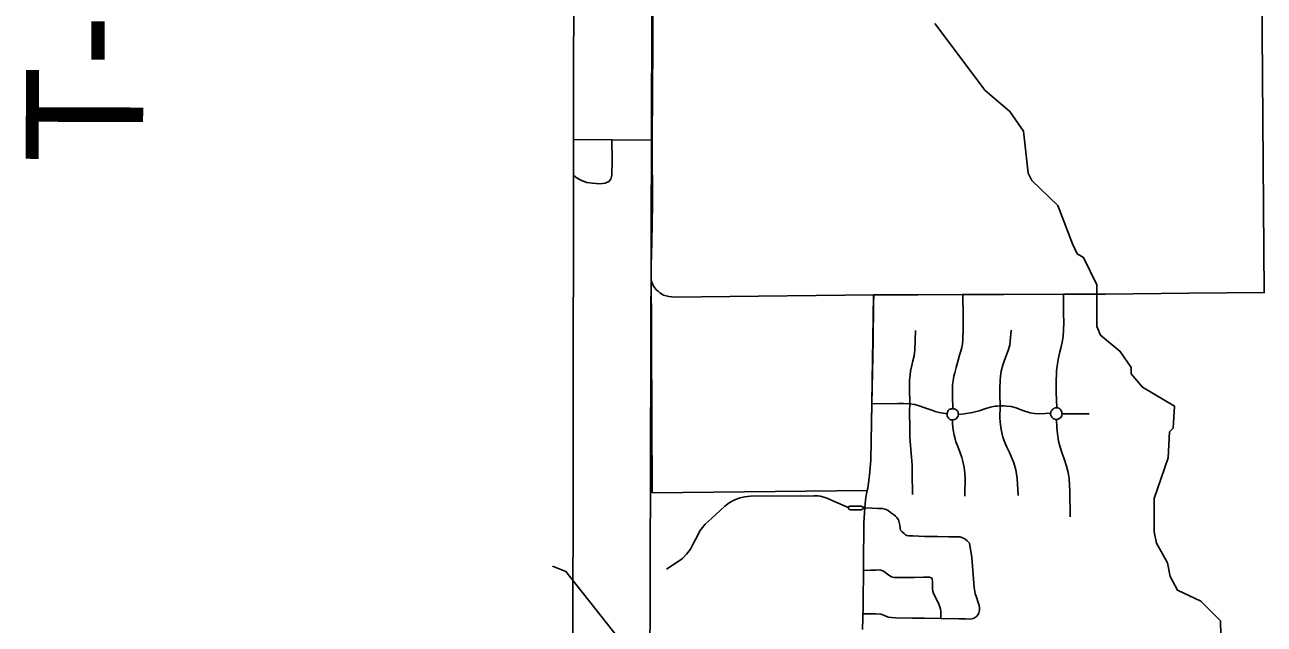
# Model space of a CAD drawing. Extents: x -1403959 to 81668, y -1400582 to 11018.
# Drawn here: x 6139.7 to 6293, y 8533.5 to 8607.6 of the extents above; entities that cross this region are included whole.
import ezdxf

# ---------------------------------------------------------------- set-up
doc = ezdxf.new("R2010")
doc.units = 0
for name, color, linetype in [('tdCiRRCL', 7, 'Continuous'), ('tdCiSectNmbr', 7, 'Continuous'), ('tdCiSectTwpRng', 7, 'Continuous'), ('tdCoClipBndry', 7, 'Continuous'), ('tdCoStrucSecFHWANum', 7, 'Continuous'), ('tdCoSurfBitum', 7, 'Continuous')]:
    doc.layers.add(name, color=color, linetype=linetype)

msp = doc.modelspace()

# ---------------------------------------------------------------- linework, layer by layer
at = {"layer": 'tdCiRRCL'}
for points in [[(6207.57, 8767.7), (6207.32, 8719.35), (6207.6, 8622.26), (6207.34, 8428.98)], [(6217.38, 8612.34), (6217.37, 8607.12), (6217.37, 8604.25), (6217.34, 8599.91), (6217.27, 8592.61), (6217.3, 8585.42), (6217.23, 8580.62), (6217.15, 8577.83), (6217.28, 8549.71), (6243.87, 8550.01), (6243.93, 8550.29), (6244.15, 8551.88), (6244.32, 8553.74), (6244.43, 8560.8), (6244.64, 8574.13), (6255.66, 8574.22), (6268.17, 8574.25), (6273.33, 8574.26), (6283.62, 8574.39), (6292.96, 8574.46), (6292.57, 8622.71)], [(6292.57, 8622.71), (6292.96, 8574.46), (6283.62, 8574.39), (6273.33, 8574.26), (6268.17, 8574.25), (6255.66, 8574.22), (6244.64, 8574.13), (6244.43, 8560.8), (6244.32, 8553.74), (6244.15, 8551.88), (6243.93, 8550.29), (6243.87, 8550.01), (6217.28, 8549.71), (6217.15, 8577.83), (6217.23, 8580.62), (6217.3, 8585.42), (6217.27, 8592.61), (6217.34, 8599.91), (6217.37, 8604.25), (6217.37, 8607.12), (6217.38, 8612.34)]]:
    msp.add_lwpolyline(points, dxfattribs=at)
at = {"layer": 'tdCiSectNmbr'}
for points in [[(6217.17, 8575.94), (6217.15, 8585.04), (6217.28, 8593.3), (6217.37, 8619.77)], [(6217.17, 8575.94), (6217.39, 8575.34), (6217.79, 8574.81), (6218, 8574.62)], [(6218, 8574.62), (6218.21, 8574.43), (6218.7, 8574.16), (6219.32, 8573.99), (6220.08, 8573.88), (6223.33, 8573.95), (6244.64, 8574.19)], [(6243.87, 8550.01), (6243.93, 8550.29), (6244.15, 8551.88), (6244.32, 8553.74), (6244.43, 8560.72), (6244.59, 8568.51), (6244.64, 8573.09), (6244.69, 8574.13)], [(6244.64, 8574.19), (6244.69, 8574.19)], [(6244.69, 8574.19), (6255.7, 8574.22), (6260.72, 8574.23), (6268.13, 8574.25), (6273.33, 8574.26), (6283.62, 8574.39), (6292.96, 8574.46), (6292.96, 8574.46)], [(6243.29, 8532.82), (6243.36, 8535.61), (6243.45, 8546), (6243.59, 8547.87), (6243.66, 8548.84), (6243.78, 8549.57), (6243.87, 8550.01)]]:
    msp.add_lwpolyline(points, dxfattribs=at)
at = {"layer": 'tdCiSectTwpRng'}
for points in [[(6207.56, 8593.4), (6212.28, 8593.36), (6217.28, 8593.3)], [(6207.56, 8588.96), (6207.9, 8588.69), (6208.55, 8588.34), (6209.19, 8588.08), (6209.89, 8587.99), (6210.79, 8587.92), (6211.47, 8587.99), (6211.93, 8588.18), (6212.18, 8588.47), (6212.31, 8588.97), (6212.35, 8590.82), (6212.28, 8593.36)], [(6254.45, 8560.16), (6254.42, 8561.62), (6254.41, 8562.53), (6254.43, 8563.04), (6254.49, 8563.56), (6254.58, 8564.11), (6254.69, 8564.53), (6254.88, 8565.2), (6255.12, 8566.12), (6255.3, 8566.72), (6255.44, 8567.23), (6255.55, 8567.66), (6255.64, 8568.14), (6255.7, 8568.67), (6255.72, 8570.1), (6255.73, 8571.53), (6255.7, 8574.22)], [(6267.3, 8560.25), (6267.25, 8562.13), (6267.25, 8563.75), (6267.26, 8564.21), (6267.28, 8564.78), (6267.35, 8565.37), (6267.47, 8566.17), (6267.68, 8567.12), (6267.82, 8567.6), (6267.97, 8568.34), (6268.08, 8569.05), (6268.13, 8569.81), (6268.17, 8570.75), (6268.16, 8571.86), (6268.13, 8574.25)], [(6249.48, 8549.48), (6249.44, 8552.13), (6249.43, 8553.12), (6249.35, 8554.13), (6249.22, 8555.54), (6249.15, 8556.64), (6249.12, 8557.62), (6249.09, 8559.82), (6249.12, 8560.69), (6249.09, 8562.63), (6249.1, 8563.64), (6249.17, 8564.29), (6249.22, 8564.75), (6249.33, 8565.27), (6249.53, 8566.02), (6249.68, 8566.65), (6249.75, 8567.36), (6249.83, 8569.79)], [(6262.55, 8549.37), (6262.42, 8551.48), (6262.25, 8552.53), (6262.02, 8553.4), (6261.81, 8553.89), (6261.45, 8554.69), (6261.14, 8555.35), (6260.89, 8555.91), (6260.66, 8556.59), (6260.45, 8557.53), (6260.35, 8558.12), (6260.28, 8558.93), (6260.3, 8560.48), (6260.28, 8561.84), (6260.28, 8562.61), (6260.3, 8563.63), (6260.35, 8564.14), (6260.44, 8564.76), (6260.62, 8565.5), (6260.85, 8566.12), (6261.06, 8566.66), (6261.36, 8567.41), (6261.49, 8568.02), (6261.65, 8569.82)], [(6244.43, 8560.72), (6247.64, 8560.74), (6248.34, 8560.74), (6249.12, 8560.69), (6249.74, 8560.62), (6250.3, 8560.45), (6251.01, 8560.23), (6251.85, 8559.92), (6252.26, 8559.75), (6252.76, 8559.62), (6253.75, 8559.49)], [(6254.44, 8560.1), (6254.26, 8560.09), (6254.12, 8560.05), (6254.02, 8560), (6253.9, 8559.88), (6253.83, 8559.77), (6253.76, 8559.61), (6253.75, 8559.49), (6253.74, 8559.41), (6253.75, 8559.33), (6253.77, 8559.22), (6253.81, 8559.11), (6253.86, 8559), (6253.93, 8558.92), (6254.01, 8558.84), (6254.09, 8558.79), (6254.21, 8558.74), (6254.32, 8558.72), (6254.41, 8558.72)], [(6254.41, 8558.72), (6254.65, 8558.78), (6254.85, 8558.86), (6254.99, 8559.01), (6255.08, 8559.13), (6255.12, 8559.24), (6255.14, 8559.38), (6255.13, 8559.47), (6255.12, 8559.6), (6255.09, 8559.75), (6255.02, 8559.83), (6254.98, 8559.9), (6254.85, 8559.98), (6254.74, 8560.05), (6254.64, 8560.07), (6254.46, 8560.1)], [(6254.46, 8560.1), (6254.44, 8560.1)], [(6254.46, 8560.1), (6254.45, 8560.16)], [(6255.14, 8559.38), (6255.84, 8559.46), (6256.89, 8559.65), (6257.71, 8559.85), (6258.53, 8560.12), (6259.13, 8560.31), (6259.64, 8560.4), (6259.92, 8560.44), (6260.3, 8560.48), (6260.72, 8560.48), (6261.15, 8560.44), (6261.66, 8560.38), (6262.28, 8560.23), (6262.79, 8560.01), (6263.38, 8559.79), (6264, 8559.61), (6264.57, 8559.52), (6265.22, 8559.48), (6266.54, 8559.54)], [(6267.3, 8560.23), (6267.15, 8560.22), (6267, 8560.17), (6266.91, 8560.11), (6266.8, 8560.01), (6266.71, 8559.91), (6266.65, 8559.83), (6266.59, 8559.74), (6266.56, 8559.65), (6266.54, 8559.54)], [(6267.26, 8558.78), (6267.49, 8558.83), (6267.69, 8558.93), (6267.84, 8559.08), (6267.92, 8559.26), (6267.96, 8559.46), (6267.95, 8559.54), (6267.92, 8559.7), (6267.86, 8559.85), (6267.77, 8559.99), (6267.64, 8560.11), (6267.55, 8560.17), (6267.45, 8560.2), (6267.3, 8560.23)], [(6267.3, 8560.23), (6267.3, 8560.25)], [(6255.95, 8549.5), (6255.99, 8551.5), (6255.95, 8552.15), (6255.86, 8552.82), (6255.74, 8553.41), (6255.58, 8554.06), (6255.37, 8554.64), (6255.06, 8555.43), (6254.84, 8556.03), (6254.73, 8556.37), (6254.62, 8556.82), (6254.48, 8557.49), (6254.42, 8558.23), (6254.41, 8558.72)], [(6266.54, 8559.54), (6266.53, 8559.48), (6266.55, 8559.39), (6266.58, 8559.3), (6266.6, 8559.24), (6266.65, 8559.16), (6266.71, 8559.07), (6266.75, 8559.01), (6266.81, 8558.95), (6266.88, 8558.9), (6266.96, 8558.85), (6267.06, 8558.81), (6267.16, 8558.78), (6267.26, 8558.78)], [(6268.95, 8546.75), (6268.93, 8550.01), (6268.9, 8550.62), (6268.83, 8551.46), (6268.71, 8552.21), (6268.5, 8553.02), (6268.22, 8553.91), (6267.98, 8554.57), (6267.72, 8555.37), (6267.54, 8556.09), (6267.38, 8556.99), (6267.32, 8557.77), (6267.26, 8558.78)], [(6267.96, 8559.46), (6267.99, 8559.46)], [(6267.99, 8559.46), (6270.85, 8559.48), (6271.32, 8559.48)], [(6219.26, 8540.39), (6221.02, 8541.58), (6221.54, 8542.12), (6222, 8542.73), (6222.41, 8543.48), (6222.83, 8544.31), (6223.17, 8544.99), (6223.51, 8545.42), (6223.85, 8545.83), (6224.58, 8546.5), (6225.72, 8547.58), (6226.28, 8548.06), (6226.81, 8548.46), (6227.16, 8548.68), (6227.59, 8548.88), (6228.17, 8549.08), (6228.68, 8549.19), (6229.07, 8549.26), (6229.44, 8549.29), (6235.79, 8549.32), (6236.42, 8549.31), (6237.28, 8549.33), (6237.76, 8549.33), (6238.07, 8549.28), (6238.78, 8549.07), (6239.91, 8548.61), (6241.45, 8547.92)], [(6255.94, 8549.28), (6255.95, 8549.5)], [(6243.59, 8547.87), (6243.14, 8548.06), (6241.78, 8548.05), (6241.45, 8547.92)], [(6241.45, 8547.92), (6241.73, 8547.61), (6243.13, 8547.59), (6243.55, 8547.85)], [(6243.59, 8547.87), (6244.43, 8547.81), (6245.18, 8547.77), (6245.77, 8547.75), (6246.11, 8547.67), (6246.45, 8547.51), (6246.76, 8547.29), (6247.12, 8547.04), (6247.36, 8546.84), (6247.54, 8546.67), (6247.67, 8546.5), (6247.8, 8546.25), (6247.84, 8546.02), (6247.9, 8545.69), (6247.94, 8545.34), (6247.98, 8545.09), (6248.18, 8544.9), (6248.42, 8544.68), (6248.61, 8544.53), (6248.77, 8544.43), (6249.01, 8544.38), (6249.5, 8544.38), (6251, 8544.29), (6252.57, 8544.3), (6253.98, 8544.26), (6254.88, 8544.27), (6255.31, 8544.26), (6255.55, 8544.18), (6255.95, 8544), (6256.25, 8543.78), (6256.53, 8543.49)], [(6257.41, 8534.47), (6257.58, 8534.66), (6257.67, 8534.85), (6257.71, 8535.05), (6257.75, 8535.26), (6257.74, 8535.48), (6257.7, 8535.79), (6257.57, 8536.14), (6257.33, 8536.91), (6257.22, 8537.23), (6257.16, 8537.5), (6257.1, 8538), (6257.07, 8538.55), (6256.9, 8540.65), (6256.81, 8541.71), (6256.53, 8543.49)], [(6219.07, 8540.27), (6219.26, 8540.39)], [(6219.07, 8540.26), (6219.07, 8540.27)], [(6243.4, 8540.12), (6244.29, 8540.13), (6244.91, 8540.14), (6245.26, 8540.17), (6245.57, 8540.13), (6245.88, 8540.02), (6246.23, 8539.78), (6246.54, 8539.52), (6246.87, 8539.32), (6247.2, 8539.22), (6248.61, 8539.22), (6249.68, 8539.24), (6250.82, 8539.27), (6251.22, 8539.27), (6251.57, 8539.27), (6251.77, 8539.2), (6251.85, 8539.14)], [(6251.85, 8539.14), (6251.92, 8539.09), (6251.93, 8538.73), (6251.93, 8537.8), (6251.97, 8537.56), (6252.08, 8537.27), (6252.56, 8536.32), (6252.73, 8535.94), (6252.83, 8535.6), (6252.92, 8535.33), (6252.96, 8535.06), (6252.97, 8534.16)], [(6243.34, 8534.75), (6244.12, 8534.75), (6244.9, 8534.74), (6245.55, 8534.7), (6246.01, 8534.53), (6246.46, 8534.35), (6246.88, 8534.29), (6247.37, 8534.25), (6249.47, 8534.21), (6250.96, 8534.19), (6252.97, 8534.16), (6255.23, 8534.13), (6256.04, 8534.11), (6256.62, 8534.1), (6256.96, 8534.16), (6257.2, 8534.29), (6257.41, 8534.47)]]:
    msp.add_lwpolyline(points, dxfattribs=at)
at = {"layer": 'tdCoClipBndry'}
msp.add_lwpolyline([(6333.65, 7836.58), (6334.16, 7936.62), (6334.31, 8031.81), (6334.84, 8128.74), (6335, 8225.19), (6334.94, 8332.05), (6316.88, 8332.26), (6243.4, 8333.36), (6216.83, 8332.74), (6216.92, 8429.09), (6216.97, 8525.86), (6217.27, 8622.26), (6217.13, 8670.9)], dxfattribs=at)
at = {"layer": 'tdCoSurfBitum'}
for points in [[(6252.24, 8607.73), (6258.47, 8599.46), (6261.52, 8596.86), (6263.19, 8594.41), (6263.78, 8589.22), (6264.24, 8588.3), (6267.43, 8585.23), (6269.25, 8580.49), (6269.85, 8579.27), (6270.62, 8578.81), (6272.28, 8575.44), (6272.27, 8570.25), (6272.72, 8569.18), (6275.16, 8567.19), (6276.52, 8565.2), (6276.52, 8564.43), (6277.89, 8562.75), (6281.85, 8560.44), (6281.69, 8557.7), (6281.23, 8557.24), (6281.07, 8554.03), (6279.37, 8549), (6279.35, 8544.88), (6279.65, 8543.5), (6281.02, 8541.06), (6281.32, 8539.38), (6282.23, 8537.69), (6285.13, 8536.31), (6287.56, 8533.86), (6287.69, 8528.51)], [(6204.96, 8540.62), (6206.62, 8539.96), (6213.76, 8530.93)]]:
    msp.add_lwpolyline(points, dxfattribs=at)

# ---------------------------------------------------------------- texts
at = {"layer": 'tdCoStrucSecFHWANum'}
msp.add_text('T-79N', height=14.509, rotation=89.8209, dxfattribs=at).set_placement((6154.32, 8590.52))

doc.saveas('drawing.dxf')
